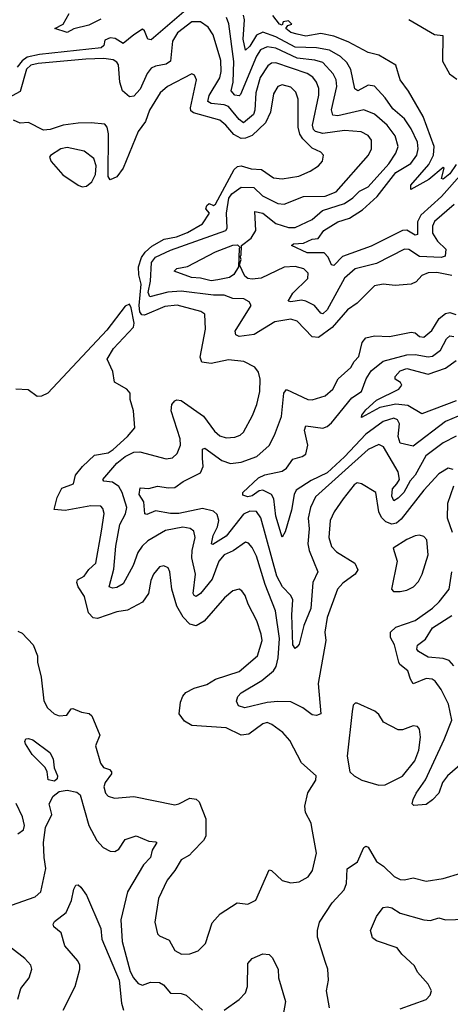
# Model space of a CAD drawing. Extents: x 1468344 to 1613994, y 525695 to 643861.
# Tile 308 of 427: x 1526004 to 1528008, y 620272 to 624856. Entities that reach past the tile are written whole.
import ezdxf

# ---------------------------------------------------------------- set-up
doc = ezdxf.new("R2010")
doc.units = 0

msp = doc.modelspace()

# ---------------------------------------------------------------- linework, layer by layer
at = {"layer": '0CON10XD'}
for points in [[(1526800.3, 624919.7), (1526615, 624762.2), (1526600, 624765), (1526584.4, 624804.4), (1526575, 624811.4), (1526534.5, 624785.5), (1526485, 624745.4), (1526447.9, 624767.9), (1526425, 624770.8), (1526399.1, 624760.9), (1526395.5, 624735), (1526382.5, 624725), (1526095, 624693.1), (1526038.5, 624681.5), (1526015.2, 624664.8), (1525991.5, 624635)], [(1526381.5, 624858.5), (1526325, 624829.8), (1526255, 624812.5), (1526225, 624795.3), (1526167.5, 624815), (1526206.2, 624835), (1526234.4, 624885)], [(1528065, 624142.1), (1527966.9, 624033.1), (1527871.1, 623945), (1527855.2, 623915), (1527854.5, 623855.5), (1527845, 623852.8), (1527805, 623875.7), (1527785, 623873.8), (1527639.3, 623800.7), (1527506.7, 623753.3), (1527465, 623710.8), (1527455, 623713.8), (1527439.7, 623749.7), (1527420.6, 623770.6), (1527340.9, 623770.9), (1527269.2, 623805), (1527277.3, 623812.7), (1527325, 623814.7), (1527365, 623833.9), (1527393.3, 623836.7), (1527418.8, 623875), (1527485, 623914.3), (1527538.4, 623931.6), (1527599.4, 623970.6), (1527667.9, 624032.1), (1527755, 624144.8), (1527823.6, 624186.4), (1527851.7, 624225), (1527858.8, 624255), (1527854.8, 624285), (1527825, 624348.2), (1527795, 624394), (1527740.6, 624440.6), (1527705, 624491.8), (1527655, 624546.2), (1527625, 624550.7), (1527577.5, 624525), (1527563.5, 624533.5), (1527544.2, 624624.2), (1527526.3, 624656.3), (1527497.1, 624685), (1527445, 624713.6), (1527385, 624725.4), (1527285, 624727.5), (1527195, 624775.3), (1527135, 624797), (1527105, 624783.9), (1527075, 624732.8), (1527055, 624714.4), (1527043, 624765), (1527049.5, 624855), (1527045, 624876.8)], [(1528035, 624180.9), (1528005, 624138), (1527975, 624113.5), (1527966.7, 624116.7), (1527980, 624165), (1527975, 624167.5), (1527908.4, 624111.6), (1527824.4, 624064.4), (1527824.4, 624085), (1527908.5, 624181.5), (1527929.2, 624225), (1527932.1, 624265), (1527881.6, 624405), (1527813.2, 624523.2), (1527774.6, 624575), (1527754.5, 624644.5), (1527675, 624690.8), (1527625, 624703.1), (1527532.4, 624752.4), (1527465, 624778.2), (1527405, 624790.8), (1527335, 624779.5), (1527295, 624788.8), (1527265, 624796.7), (1527242.5, 624815), (1527251.7, 624828.3), (1527270, 624835), (1527255, 624850), (1527230, 624845), (1527225, 624830), (1527212.5, 624835), (1527181.2, 624875)], [(1528015, 623664.3), (1527945, 623678.6), (1527905, 623677.6), (1527875.5, 623665), (1527848.7, 623635), (1527825, 623624), (1527751.9, 623618.1), (1527695, 623625.2), (1527655, 623617.1), (1527575, 623536.2), (1527528.9, 623505), (1527457.9, 623422.1), (1527395, 623376.2), (1527365, 623379.6), (1527295, 623451.8), (1527265, 623461.5), (1527191.5, 623448.5), (1527095, 623390.3), (1527025, 623381.3), (1527009.1, 623389.1), (1527006.4, 623405), (1527080.8, 623525), (1527071.7, 623541.7), (1527046.1, 623556.1), (1526995, 623557.6), (1526955, 623573.2), (1526905, 623573.3), (1526755, 623592.6), (1526692.8, 623587.2), (1526609.2, 623565), (1526601.9, 623585), (1526612.2, 623637.8), (1526617.4, 623725), (1526635, 623750), (1526705, 623783.2), (1526962.5, 623875), (1526969.1, 623885), (1526966.6, 623955), (1526977.6, 624025), (1526991.6, 624045), (1527035, 624076.2), (1527093.8, 624073.8), (1527134.1, 624035), (1527205, 624000.7), (1527235, 623996.7), (1527325, 624032.2), (1527425, 624034.5), (1527476.2, 624055), (1527626.8, 624225), (1527641.5, 624255), (1527641.2, 624295), (1527625, 624317.1), (1527593.4, 624333.4), (1527515, 624339.8), (1527415, 624325.8), (1527380.9, 624335), (1527371.3, 624345), (1527367, 624365), (1527396.5, 624505), (1527396, 624535), (1527384.8, 624565), (1527367.6, 624587.6), (1527341.2, 624605), (1527195, 624655.2), (1527175, 624652.8), (1527158.8, 624641.2), (1527122.8, 624587.2), (1527101.9, 624515), (1527098.5, 624435), (1527091.3, 624415), (1527045, 624375.7), (1527025, 624390.6), (1526975, 624451), (1526955, 624459.4), (1526895.2, 624465.2), (1526878.8, 624475), (1526885, 624502.5), (1526934.5, 624585.5), (1526940.6, 624615), (1526939.3, 624665), (1526903.7, 624785), (1526880.5, 624820.5), (1526845, 624846.2), (1526805, 624845.3), (1526738, 624795), (1526714.1, 624755), (1526705, 624661.8), (1526685, 624648.5), (1526635, 624639.7), (1526615, 624629.7), (1526597.6, 624605), (1526565, 624532.7), (1526535, 624499.4), (1526515, 624497.1), (1526481.9, 624525), (1526469.8, 624565), (1526463.6, 624645), (1526455, 624658.4), (1526438, 624668), (1526395, 624674.2), (1526312.1, 624672.1), (1526088.9, 624651.1), (1526055, 624643.8), (1526034.6, 624625), (1526005, 624521.6), (1525935, 624481.9)], [(1528025.8, 623995), (1527935, 623915.5), (1527924.2, 623895), (1527925, 623862.5), (1527948.5, 623825), (1527987, 623787), (1527984.6, 623755), (1527965, 623749.1), (1527865, 623753.7), (1527815, 623785.7), (1527795, 623788.1), (1527665, 623720.7), (1527565, 623695.2), (1527515, 623651.7), (1527435, 623504.7), (1527415, 623485.8), (1527405, 623489.1), (1527375, 623524.6), (1527335.9, 623545.9), (1527315, 623550.4), (1527265, 623541.8), (1527252.7, 623545), (1527275, 623582.1), (1527345, 623651.1), (1527346.3, 623675), (1527326.5, 623696.5), (1527285, 623706.3), (1527235, 623704), (1527127.5, 623652.5), (1527085, 623647.5), (1527065, 623651), (1527051.4, 623661.4), (1527027.1, 623715), (1527035, 623740), (1527030, 623755), (1527035, 623760), (1527035.7, 623805), (1527081, 623839), (1527101.9, 623875), (1527097.9, 623962.1), (1527135, 623955.2), (1527195, 623906.6), (1527255, 623888), (1527285, 623888.8), (1527365, 623925.5), (1527413.1, 623966.9), (1527515, 624000.7), (1527553.9, 624026.1), (1527585, 624057.6), (1527625, 624077.3), (1527721.9, 624185), (1527754, 624235), (1527764.7, 624265.3), (1527750.8, 624315), (1527713.8, 624365), (1527655, 624416.5), (1527605, 624436.2), (1527485, 624407.5), (1527461.7, 624411.8), (1527455.3, 624435.3), (1527479.8, 624545), (1527476.2, 624575), (1527463.1, 624603.1), (1527415, 624655.6), (1527377.8, 624667.8), (1527295, 624676.9), (1527195, 624723.8), (1527155, 624729.8), (1527125, 624715.2), (1527105, 624685.9), (1527031.9, 624508.1), (1527025, 624500.7), (1527004.7, 624505), (1526987.9, 624525), (1526997.4, 624565), (1527000.9, 624660.9), (1526977.1, 624837.1), (1526965.9, 624865.9)], [(1527815, 624857.1), (1527935, 624786.7), (1527972.5, 624782.5), (1527972.1, 624662.1), (1528003.9, 624603.9), (1528038.7, 624578.7)], [(1526736.1, 622836.1), (1526752, 622875), (1526750.8, 622905), (1526708.6, 623035), (1526711.9, 623065), (1526725, 623081.8), (1526735, 623086.4), (1526755, 623082.4), (1526859.4, 623009.4), (1526910.8, 622940.8), (1526935, 622918.9), (1526965, 622909.3), (1527005, 622911.5), (1527029.1, 622920.9), (1527044.5, 622935), (1527087, 623013), (1527107.8, 623065), (1527121.8, 623125), (1527122.6, 623182.6), (1527114.6, 623214.6), (1527098.5, 623238.5), (1527046.7, 623265), (1526975, 623271.8), (1526895, 623255.8), (1526851.8, 623261.8), (1526842.9, 623285), (1526867.7, 623415), (1526865.2, 623485.2), (1526847.3, 623497.3), (1526736.8, 623526.8), (1526679.1, 623520.9), (1526585, 623480), (1526572.3, 623482.3), (1526562.4, 623495), (1526559, 623525), (1526568.2, 623625), (1526557.4, 623667.4), (1526556.4, 623705), (1526571, 623749), (1526586.8, 623773.2), (1526618.2, 623801.8), (1526676.2, 623833.8), (1526734, 623845), (1526784, 623865), (1526854, 623905), (1526887.5, 623955), (1526870, 623975), (1526875, 623990), (1526885, 624000), (1526905, 623990), (1526915, 623996.7), (1527002.5, 624157.5), (1527017.8, 624172.2), (1527035, 624175.3), (1527080.7, 624160.7), (1527128.7, 624158.7), (1527185, 624119.6), (1527225, 624115.4), (1527302.2, 624127.8), (1527355, 624150), (1527394.3, 624175), (1527412.6, 624197.4), (1527417.8, 624225), (1527405, 624238.5), (1527365, 624257.5), (1527320.9, 624300.9), (1527307.4, 624322.6), (1527299.6, 624355), (1527299.3, 624485), (1527288.2, 624518.2), (1527265, 624541.2), (1527225, 624552.9), (1527204.5, 624545), (1527185, 624510), (1527170.8, 624425), (1527148.1, 624375), (1527085, 624316.7), (1527055, 624303.8), (1527035, 624303.3), (1527000.9, 624320.9), (1526963.6, 624365), (1526935, 624388.1), (1526812.2, 624422.2), (1526800.7, 624430.7), (1526798.4, 624445), (1526826.1, 624575), (1526817.5, 624597.5), (1526805, 624602.9), (1526692.2, 624545), (1526658, 624515), (1526608.4, 624435), (1526588.5, 624381.5), (1526555.2, 624335), (1526485.6, 624164.4), (1526455, 624123.8), (1526425, 624110), (1526415.8, 624125.8), (1526416.3, 624323.7), (1526410.9, 624355), (1526399.2, 624369.2), (1526335.6, 624375.6), (1526275, 624373.3), (1526205.9, 624364.1), (1526145, 624344.3), (1526115, 624342), (1526045, 624377.5), (1526005, 624374.2), (1525975, 624388)], [(1526295, 624078.3), (1526315, 624080.7), (1526339.9, 624100.1), (1526355.6, 624135), (1526360, 624175), (1526348.9, 624208.9), (1526303.2, 624243.2), (1526225, 624260), (1526195, 624254.5), (1526146.2, 624223.8), (1526142.8, 624215), (1526149.6, 624195), (1526203.9, 624133.9), (1526275, 624085.1), (1526295, 624078.3)], [(1526895, 623640), (1526845, 623652.4), (1526803.8, 623655), (1526723.3, 623685), (1526735, 623697.2), (1526785, 623706.9), (1526914.8, 623775.2), (1526995, 623805.6), (1527017.3, 623807.3), (1527030, 623795), (1527025, 623790), (1527021.4, 623705), (1526999.8, 623670.2), (1526980, 623655), (1526925, 623644.8), (1526895, 623640)], [(1525995, 622008.8), (1526015, 622000), (1526065.9, 621945.9), (1526087.1, 621895), (1526086, 621865), (1526103.8, 621795), (1526115.5, 621685), (1526133, 621653), (1526164, 621624), (1526187.5, 621615), (1526222.4, 621617.6), (1526242.9, 621647.1), (1526250.8, 621649.2), (1526291.8, 621631.8), (1526326.5, 621626.5), (1526340, 621615), (1526377.3, 621525), (1526355.9, 621475), (1526380, 621395), (1526393.5, 621375), (1526422, 621365), (1526431.4, 621355), (1526431.1, 621345), (1526401.8, 621305), (1526394.6, 621285), (1526403.3, 621255), (1526415, 621240.8), (1526445, 621231.4), (1526535, 621238.9), (1526725, 621200.3), (1526745, 621204.7), (1526795, 621231.5), (1526825, 621227.8), (1526839.4, 621215), (1526870, 621135), (1526869.2, 621055), (1526858.9, 621035), (1526808.3, 620981.7), (1526793.7, 620966.3), (1526755, 620944.4), (1526725.8, 620895), (1526689.5, 620850.5), (1526648.9, 620765), (1526631.8, 620655), (1526645, 620600.8), (1526655, 620590.6), (1526700, 620570), (1526725, 620523.3), (1526755.9, 620505.9), (1526795, 620506.5), (1526835, 620521.5), (1526868, 620555), (1526898.7, 620651.3), (1526937, 620693), (1527015, 620744.2), (1527065, 620738.5), (1527102.9, 620757.1), (1527165, 620898.1), (1527175, 620895.4), (1527225, 620848.8), (1527265, 620837.5), (1527305, 620841.9), (1527346.7, 620865), (1527366.7, 620895), (1527384.4, 620975), (1527363.8, 621095), (1527360, 621115), (1527333.8, 621165), (1527330.8, 621195), (1527345, 621256.7), (1527381.2, 621315), (1527383.8, 621335), (1527315.5, 621395.5), (1527260.5, 621500.5), (1527227.8, 621537.8), (1527177.1, 621575), (1527155, 621583.6), (1527135, 621578.2), (1527070.6, 621529.4), (1527035, 621524.3), (1526965, 621559.2), (1526805, 621569.4), (1526770.8, 621590.8), (1526746, 621625), (1526751.7, 621678.2), (1526762.9, 621707.1), (1526777.1, 621722.9), (1526816.2, 621743.8), (1526875, 621761.4), (1526915, 621786.1), (1527025, 621820.9), (1527110.4, 621895), (1527131.9, 621965), (1527128.1, 621995), (1527106.9, 622056.9), (1527066.2, 622135), (1527052.9, 622175), (1527037.3, 622197.3), (1527025, 622204.4), (1526995, 622196.5), (1526956.9, 622165), (1526862.1, 622055), (1526825, 622033.8), (1526795, 622041.3), (1526764.1, 622074.1), (1526734.8, 622125), (1526711.8, 622205), (1526703.1, 622285), (1526694.3, 622304.3), (1526675, 622314), (1526655, 622309.2), (1526625.7, 622275), (1526613.3, 622245), (1526603.8, 622185), (1526575, 622143.7), (1526505, 622107.6), (1526455, 622098.8), (1526365, 622068), (1526345, 622070.8), (1526324.1, 622095), (1526305, 622170), (1526275.3, 622215), (1526268.9, 622235), (1526272.6, 622247.4), (1526303.6, 622265), (1526325, 622296.4), (1526358.4, 622325), (1526384.7, 622475), (1526396.7, 622556.7), (1526390.9, 622580.9), (1526380.6, 622590.6), (1526335, 622592.4), (1526215, 622570.5), (1526163.3, 622575), (1526178, 622632), (1526200, 622675), (1526253.3, 622695), (1526263.3, 622735), (1526296.2, 622775), (1526351.5, 622828.5), (1526415, 622839.2), (1526438.6, 622855), (1526505.7, 622915), (1526540, 622955), (1526532.5, 623035), (1526517, 623087), (1526517, 623117), (1526502.5, 623135), (1526445, 623167.5), (1526437.3, 623217.3), (1526410, 623275), (1526439.6, 623325), (1526533.9, 623425), (1526536.7, 623443.3), (1526522.3, 623515), (1526515, 623531.8), (1526495, 623521.9), (1526409.7, 623410.3), (1526135, 623117), (1526105, 623102.9), (1526085, 623101.9), (1526042.9, 623132.9), (1525985.6, 623135.6)], [(1528035, 622917.1), (1527975, 622886.6), (1527893.3, 622825), (1527844.2, 622735.8), (1527820.4, 622709.6), (1527791.2, 622655), (1527765, 622628.2), (1527745, 622615.6), (1527735, 622637.5), (1527739, 622671), (1527758.5, 622695), (1527770.7, 622715), (1527765, 622750.8), (1527696.9, 622866.9), (1527675, 622878.6), (1527625, 622854.8), (1527381.1, 622635), (1527357.5, 622585), (1527346, 622535), (1527350.9, 622485), (1527344.8, 622415), (1527350.5, 622385), (1527390.9, 622285), (1527368.6, 622235), (1527359.4, 622115), (1527326.2, 622035), (1527305, 621948.8), (1527295, 621935.7), (1527285, 621928), (1527275.6, 621945), (1527270, 622085), (1527274.3, 622155), (1527264.8, 622175), (1527226, 622216), (1527199.7, 622265), (1527126.6, 622536.6), (1527105, 622566.8), (1527075, 622568.4), (1527045, 622553.4), (1526965, 622450.6), (1526902.6, 622412.6), (1526896.2, 622416.2), (1526904.4, 622454.4), (1526924, 622495), (1526930.7, 622525), (1526922.6, 622552.6), (1526905, 622567.1), (1526855, 622580.5), (1526745, 622556.9), (1526705, 622556.7), (1526635, 622570), (1526595, 622551.9), (1526585.7, 622555.7), (1526581.7, 622611.7), (1526560, 622645), (1526564, 622676), (1526605, 622673.1), (1526645.4, 622684.6), (1526695.9, 622675.9), (1526725, 622678.4), (1526764.5, 622705.5), (1526845, 622746.1), (1526858.1, 622775), (1526854, 622815), (1526853.9, 622856.1), (1526865, 622860.9), (1526943.9, 622803.9), (1526985, 622789.5), (1527035, 622795.2), (1527107.9, 622822.1), (1527165, 622873.3), (1527189.1, 622920.9), (1527221.7, 623008.3), (1527233.5, 623116.5), (1527245, 623134.5), (1527345, 623088.1), (1527365, 623086.7), (1527425, 623104.1), (1527461.1, 623135), (1527485.9, 623184.1), (1527545, 623235.8), (1527560, 623265), (1527581.5, 623288.5), (1527597.3, 623352.7), (1527615.4, 623374.6), (1527654.4, 623384.4), (1527725, 623380.2), (1527825, 623400.8), (1527845, 623397.9), (1527865, 623380.5), (1527885, 623377.9), (1527921.8, 623408.2), (1527956, 623464), (1527985, 623487.5), (1528005, 623491.8)], [(1528005, 623491.8), (1528032.9, 623482.9)], [(1528045, 623009.3), (1527984.9, 622985.1), (1527835, 622870.2), (1527773.8, 622885), (1527765.6, 622915), (1527772.1, 622975), (1527762.6, 622992.6), (1527745, 623001.1), (1527695, 622985.2), (1527614.3, 622925.7), (1527515, 622820.7), (1527435, 622746.5), (1527359.9, 622710.1), (1527290.6, 622665), (1527281, 622645), (1527268.2, 622571.8), (1527239.2, 622470.8), (1527225, 622446.7), (1527195, 622543.8), (1527187.1, 622625), (1527176.1, 622645), (1527135, 622666), (1527118.2, 622661.8), (1527085, 622638.8), (1527065, 622634.2), (1527042.9, 622642.9), (1527042.9, 622655), (1527115, 622723.5), (1527145, 622736.8), (1527225.6, 622754.4), (1527245, 622767.9), (1527275, 622809.5), (1527318.3, 622821.7), (1527335, 622833.3), (1527344.6, 622875), (1527329.1, 622945), (1527334.6, 622965.4), (1527415, 622954.7), (1527435, 622961.8), (1527455, 622978.2), (1527549.1, 623095), (1527594.8, 623125.2), (1527615.6, 623184.4), (1527639.2, 623220.8), (1527695, 623266.7), (1527805, 623295.1), (1527845, 623296.5), (1527905, 623286.8), (1527925, 623290), (1527962.6, 623317.4), (1527990.1, 623369.9), (1528005, 623383.2), (1528025, 623380.4)], [(1528035, 623080.6), (1527875, 623020.5), (1527810.1, 623060.1), (1527755, 623065.2), (1527679.7, 623050.3), (1527595, 623003.5), (1527595.6, 623015), (1527615, 623040), (1527664.7, 623085), (1527768.1, 623135), (1527782.5, 623155), (1527776.1, 623166.1), (1527751.9, 623181.9), (1527751.5, 623195), (1527775, 623220.3), (1527805, 623231.9), (1527905, 623205.8), (1527986.1, 623233.9), (1528035, 623268.4)], [(1528021.5, 622761.5), (1527998, 622768), (1527955, 622741.8), (1527884.2, 622665), (1527779.3, 622530.7), (1527757.6, 622512.4), (1527735, 622507.6), (1527708.5, 622518.5), (1527688, 622538), (1527675.2, 622565), (1527660.6, 622655), (1527595, 622694.8), (1527575, 622700.2), (1527559.6, 622690.4), (1527508.4, 622625), (1527467.5, 622565), (1527448.6, 622525), (1527442.6, 622445), (1527455, 622403.5), (1527478.4, 622378.4), (1527563.8, 622325), (1527576.9, 622295), (1527564.5, 622275), (1527507.9, 622232.1), (1527483.5, 622205), (1527435, 622072), (1527424.1, 622005), (1527428.2, 621965), (1527392.9, 621765), (1527405.7, 621625), (1527385, 621616.7), (1527365, 621620.4), (1527322, 621652), (1527265, 621680.7), (1527205, 621681), (1527155, 621677.7), (1527051.5, 621651.5), (1527022.2, 621662.2), (1527013, 621683), (1527018.9, 621705), (1527035, 621722.3), (1527130.2, 621779.8), (1527185, 621824.7), (1527196.8, 621845), (1527206.8, 621885), (1527213.3, 621975), (1527194, 622104), (1527146.7, 622226.7), (1527105, 622358.1), (1527085, 622398.9), (1527068.9, 622418.9), (1527055, 622423.6), (1526997.2, 622382.8), (1526955, 622364.7), (1526930, 622335), (1526899.4, 622250.6), (1526845, 622184.1), (1526825, 622170), (1526815, 622174.4), (1526811.7, 622185), (1526821.3, 622275), (1526805, 622351.2), (1526806.2, 622385), (1526820.8, 622445), (1526814.5, 622475), (1526797, 622487), (1526763, 622493), (1526681.8, 622478.2), (1526600.3, 622429.7), (1526572.9, 622405), (1526553.3, 622375), (1526532.4, 622315), (1526485, 622228.9), (1526455, 622212.5), (1526435, 622209.4), (1526420, 622215), (1526441.5, 622298.5), (1526451, 622405), (1526469.5, 622505), (1526495.6, 622555), (1526502.4, 622585), (1526479.8, 622655), (1526465, 622681.8), (1526435, 622703), (1526395, 622708.1), (1526390, 622715), (1526455, 622791.7), (1526495, 622822.2), (1526535, 622842), (1526563.3, 622843.3), (1526685, 622811.8), (1526715, 622816.7), (1526736.1, 622836.1)], [(1528018.8, 622468.8), (1527994.4, 622535), (1527995.6, 622605), (1528024.1, 622685)], [(1527744, 622194), (1527775, 622194.4), (1527805, 622199.4), (1527835.8, 622215), (1527859.5, 622240.5), (1527876.7, 622275), (1527905.4, 622365), (1527897.8, 622435), (1527885, 622450), (1527865, 622456), (1527845, 622452.5), (1527805, 622435.4), (1527741.2, 622395), (1527760.6, 622335), (1527733.9, 622203.9), (1527744, 622194)], [(1528075, 621405.3), (1527995, 621335.7), (1527971.6, 621305), (1527955, 621255.5), (1527925, 621224.6), (1527895, 621202.1), (1527837.6, 621197.6), (1527830.8, 621205), (1527834.5, 621225), (1527848.2, 621255), (1527892.5, 621317.5), (1527979.4, 621505), (1528014.4, 621595), (1527999.4, 621669.4), (1527965, 621737.3), (1527936.8, 621776.8), (1527923.8, 621785), (1527895, 621788.9), (1527835, 621764.2), (1527822.5, 621785), (1527809.6, 621825), (1527773.6, 621853.6), (1527767.5, 621865), (1527748.2, 621945), (1527729.7, 621979.7), (1527728.9, 622005), (1527755, 622027.2), (1527845, 622059.1), (1527925, 622116.2), (1527956.4, 622145), (1528002.3, 622205), (1528015.6, 622285)], [(1528025, 621848.2), (1528002.8, 621872.8), (1527975, 621881.5), (1527905, 621888.6), (1527860, 621915), (1527851.5, 621925), (1527855.4, 621944.6), (1527891.7, 621971.7), (1527925.2, 622025), (1528015, 622081.8)], [(1527675, 621292.5), (1527705, 621293.9), (1527785, 621333.9), (1527842.3, 621405), (1527860.8, 621455), (1527869.1, 621515), (1527865, 621553.3), (1527855, 621565.6), (1527835, 621568.8), (1527785, 621549.3), (1527765, 621550), (1527696.2, 621585), (1527675, 621621.5), (1527657, 621637), (1527575, 621673.8), (1527565, 621673.3), (1527556.1, 621663.9), (1527550.6, 621635), (1527527.1, 621427.1), (1527540, 621355), (1527560, 621335), (1527595.9, 621315.9), (1527675, 621292.5)], [(1526165, 621310.8), (1526136.4, 621316.4), (1526131.2, 621355), (1526122, 621375), (1526062.1, 621435), (1526030.6, 621485), (1526027.5, 621495), (1526032.7, 621507.3), (1526045, 621510), (1526065, 621502.9), (1526144.4, 621445), (1526158.6, 621415), (1526163.6, 621373.6), (1526180, 621335), (1526178.3, 621321.7), (1526165, 621310.8)], [(1525965, 620734), (1526075, 620772.9), (1526101.9, 620795), (1526125.2, 620905), (1526116.7, 620955), (1526114.4, 621025), (1526123.2, 621095), (1526153.9, 621155), (1526141.3, 621205), (1526159.5, 621240.5), (1526187, 621263), (1526225, 621268.8), (1526269.2, 621259.3), (1526285, 621246.7), (1526325, 621104.4), (1526362.1, 621035), (1526392.2, 621002.2), (1526425, 620984.7), (1526446.6, 620983.4), (1526465.2, 620994.8), (1526495, 621039.6), (1526545, 621056.7), (1526605, 621030.9), (1526637.9, 621027.9), (1526641.2, 621025), (1526619.7, 620990.3), (1526611.8, 620955), (1526579.1, 620920.9), (1526505.7, 620795), (1526474.8, 620665), (1526481.2, 620565), (1526518.4, 620425), (1526532.8, 620395), (1526555, 620368.5), (1526575, 620361.5), (1526612.5, 620375), (1526655, 620372.9), (1526672.6, 620362.6), (1526705, 620323.6), (1526755, 620322.5), (1526778.8, 620315), (1526853.8, 620245)], [(1525994.5, 621065.5), (1526020.8, 621085), (1526025.4, 621105), (1526016.5, 621145), (1525987.3, 621207.3)], [(1527445.4, 620255), (1527431.4, 620335), (1527441.2, 620385), (1527437.5, 620435), (1527426.7, 620466.7), (1527390, 620585), (1527388.9, 620615), (1527398.6, 620655), (1527457.7, 620745), (1527513.3, 620805), (1527524.1, 620835), (1527527.5, 620902.5), (1527575.2, 620934.8), (1527605, 621002.2), (1527615, 621008.2), (1527625, 621003.5), (1527665, 620936.2), (1527697.5, 620915), (1527746.9, 620866.9), (1527775, 620852.9), (1527795, 620850.9), (1527835, 620861.4), (1527895.3, 620844.7), (1527975, 620857.9), (1528057.4, 620882.6)], [(1526206.4, 620245), (1526262.2, 620355), (1526283.3, 620435), (1526283.1, 620455), (1526274.5, 620475), (1526213.9, 620545), (1526197.1, 620605), (1526162, 620632), (1526158.6, 620645), (1526165, 620657.1), (1526220, 620700), (1526244.3, 620755.7), (1526255, 620807.5), (1526265, 620826.2), (1526275, 620828.8), (1526287.6, 620817.6), (1526315, 620780), (1526380.7, 620625), (1526386, 620575), (1526466.1, 620383.9), (1526477.5, 620277.5), (1526487.1, 620245)], [(1527775, 620251.6), (1527895, 620294.5), (1527914.4, 620315), (1527920, 620335), (1527905.5, 620365.5), (1527855, 620421.4), (1527840.5, 620450.5), (1527781.5, 620505), (1527760, 620535), (1527665, 620567.5), (1527645, 620581.2), (1527637.1, 620615), (1527665, 620681.2), (1527695, 620722.5), (1527715, 620725.5), (1527735, 620721.5), (1527775, 620696.9), (1527885, 620664.6), (1527915, 620662.3), (1527955, 620675.4), (1527985.9, 620665.9), (1528125, 620669.4)], [(1525994.7, 620295.3), (1526009.6, 620345), (1526047.5, 620395), (1526060.8, 620435), (1526055.8, 620455), (1526027.5, 620485), (1525965, 620533.3)], [(1526955.6, 620245), (1527025, 620294.7), (1527055, 620325.4), (1527063.3, 620355), (1527065, 620462.5), (1527085.6, 620485), (1527135, 620506.7), (1527165, 620504.4), (1527179.3, 620489.3), (1527206.3, 620436.3), (1527208.9, 620395), (1527240.5, 620285), (1527228.5, 620215)]]:
    msp.add_lwpolyline(points, dxfattribs=at)

doc.saveas('drawing.dxf')
